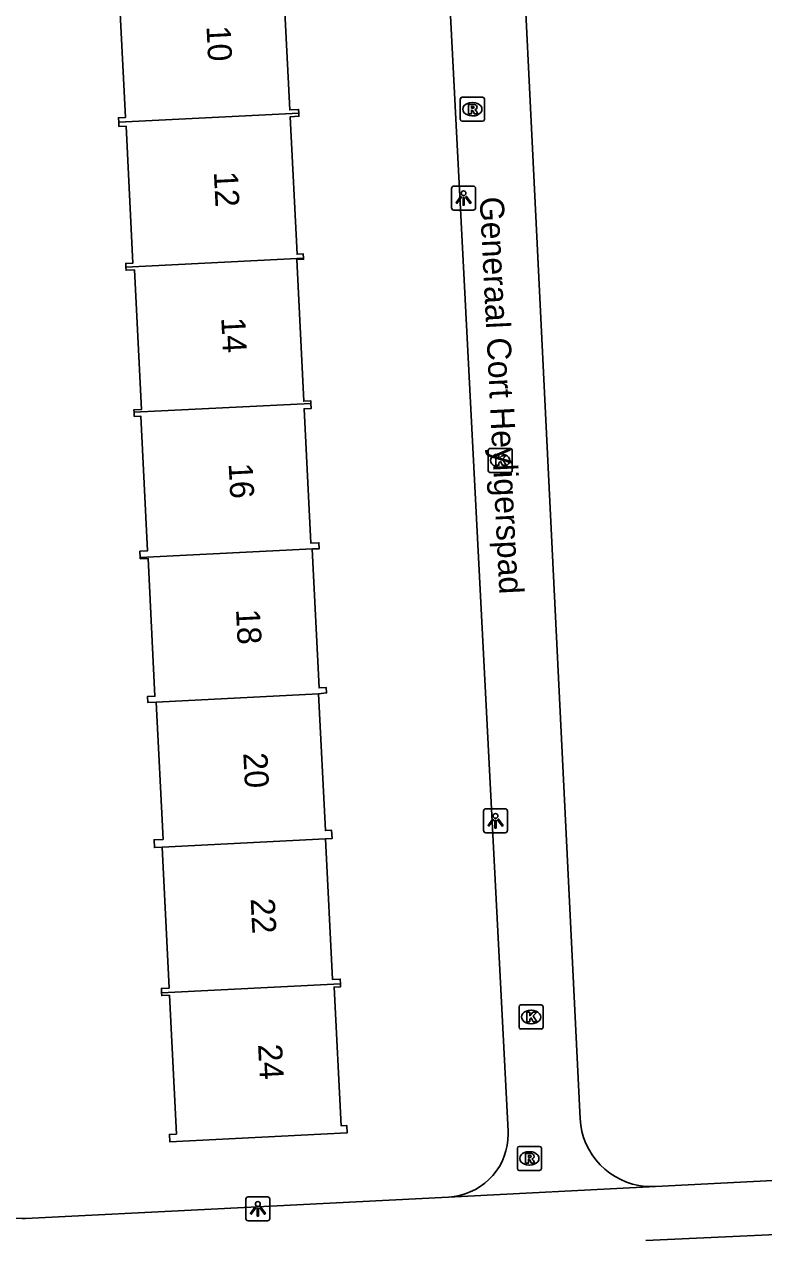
# Model space of a CAD drawing. Extents: x 161084 to 161928, y 385355 to 386522.
# Drawn here: x 161405.7 to 161436.5, y 385655.3 to 385705.9 of the extents above; entities that cross this region are included whole.
import ezdxf

# ---------------------------------------------------------------- set-up
doc = ezdxf.new("R2010")
doc.units = 0
for name, color, linetype in [('IMGEO_Kolk', 7, 'Continuous'), ('IMGEO_Lichtpunt', 7, 'Continuous'), ('IMGEO_Openbare_ruimte_label', 7, 'Continuous'), ('IMGEO_Pand', 7, 'Continuous'), ('IMGEO_Pand_nummerreeks', 7, 'Continuous'), ('IMGEO_Rioolput', 7, 'Continuous'), ('IMGEO_Voetpad_open', 7, 'Continuous')]:
    doc.layers.add(name, color=color, linetype=linetype)

msp = doc.modelspace()

# ---------------------------------------------------------------- linework, layer by layer
at = {"layer": 'IMGEO_Kolk'}
for p, q in [((161424.985, 385687.306), (161424.985, 385688.158)), ((161425.06, 385688.232), (161425.912, 385688.232)), ((161425.473, 385688.012), (161425.498, 385688.012)), ((161425.986, 385688.158), (161425.986, 385687.306)), ((161425.496, 385687.452), (161425.471, 385687.452)), ((161425.912, 385687.232), (161425.06, 385687.232)), ((161426.271, 385664.126), (161426.271, 385664.978)), ((161426.346, 385665.052), (161427.198, 385665.052)), ((161426.759, 385664.832), (161426.784, 385664.832)), ((161427.272, 385664.978), (161427.272, 385664.126)), ((161426.782, 385664.272), (161426.757, 385664.272)), ((161427.198, 385664.052), (161426.346, 385664.052))]:
    msp.add_line(p, q, dxfattribs=at)
for points in [[(161424.985, 385687.306), (161424.985, 385688.158)], [(161425.06, 385688.232), (161425.912, 385688.232)], [(161425.986, 385688.158), (161425.986, 385687.306)], [(161425.306, 385687.932), (161425.429, 385687.932), (161425.429, 385687.781), (161425.559, 385687.932), (161425.723, 385687.932), (161425.577, 385687.781), (161425.73, 385687.532), (161425.578, 385687.532), (161425.493, 385687.696), (161425.429, 385687.629), (161425.429, 385687.532), (161425.306, 385687.532), (161425.306, 385687.932)], [(161425.912, 385687.232), (161425.06, 385687.232)], [(161426.271, 385664.126), (161426.271, 385664.978)], [(161426.346, 385665.052), (161427.198, 385665.052)], [(161426.592, 385664.752), (161426.715, 385664.752), (161426.715, 385664.601), (161426.845, 385664.752), (161427.009, 385664.752), (161426.863, 385664.601), (161427.016, 385664.352), (161426.864, 385664.352), (161426.779, 385664.516), (161426.715, 385664.449), (161426.715, 385664.352), (161426.592, 385664.352), (161426.592, 385664.752)], [(161427.272, 385664.978), (161427.272, 385664.126)], [(161427.198, 385664.052), (161426.346, 385664.052)]]:
    msp.add_lwpolyline(points, dxfattribs=at)
for centre, start, end in [((161425.062, 385688.156), 91.552, 178.448), ((161425.062, 385688.156), 91.552, 178.448), ((161425.91, 385688.156), 1.552, 88.448), ((161425.91, 385688.156), 1.552, 88.448), ((161425.062, 385687.308), 181.552, 268.448), ((161425.062, 385687.308), 181.552, 268.448), ((161425.91, 385687.308), 271.552, 358.448), ((161425.91, 385687.308), 271.552, 358.448), ((161426.348, 385664.976), 91.552, 178.448), ((161426.348, 385664.976), 91.552, 178.448), ((161427.196, 385664.976), 1.552, 88.448), ((161427.196, 385664.976), 1.552, 88.448), ((161426.348, 385664.128), 181.552, 268.448), ((161426.348, 385664.128), 181.552, 268.448), ((161427.196, 385664.128), 271.552, 358.448), ((161427.196, 385664.128), 271.552, 358.448)]:
    msp.add_arc(centre, 0.0765, start, end, dxfattribs=at)
for centre, major_axis, ratio, start_param, end_param in [((161425.472, 385687.732), (-0.387, 0.002), 0.722429, 4.712389, 7.853982), ((161425.497, 385687.732), (-0.39, 0.002), 0.717154, 1.570796, 4.712389), ((161426.758, 385664.552), (-0.387, 0.002), 0.722429, 4.712389, 7.853982), ((161426.783, 385664.552), (-0.39, 0.002), 0.717154, 1.570796, 4.712389)]:
    msp.add_ellipse(centre, major_axis=major_axis, ratio=ratio, start_param=start_param, end_param=end_param, dxfattribs=at)
at = {"layer": 'IMGEO_Lichtpunt'}
for p, q in [((161424.363, 385699.162), (161423.555, 385699.162)), ((161424.363, 385699.162), (161423.555, 385699.162)), ((161423.461, 385699.067), (161423.461, 385698.26)), ((161423.461, 385699.067), (161423.461, 385698.26)), ((161424.457, 385698.26), (161424.457, 385699.067)), ((161424.457, 385698.26), (161424.457, 385699.067)), ((161423.555, 385698.166), (161424.363, 385698.166)), ((161423.555, 385698.166), (161424.363, 385698.166)), ((161424.791, 385673.13), (161424.791, 385672.323)), ((161424.791, 385673.13), (161424.791, 385672.323)), ((161425.693, 385673.225), (161424.885, 385673.225)), ((161425.693, 385673.225), (161424.885, 385673.225)), ((161425.787, 385672.323), (161425.787, 385673.13)), ((161425.787, 385672.323), (161425.787, 385673.13)), ((161424.885, 385672.229), (161425.693, 385672.229)), ((161424.885, 385672.229), (161425.693, 385672.229)), ((161414.894, 385656.964), (161414.894, 385656.157)), ((161414.894, 385656.964), (161414.894, 385656.157)), ((161415.796, 385657.059), (161414.988, 385657.059)), ((161415.796, 385657.059), (161414.988, 385657.059)), ((161415.89, 385656.157), (161415.89, 385656.964)), ((161415.89, 385656.157), (161415.89, 385656.964)), ((161414.988, 385656.063), (161415.796, 385656.063)), ((161414.988, 385656.063), (161415.796, 385656.063))]:
    msp.add_line(p, q, dxfattribs=at)
for points in [[(161423.835, 385698.731), (161423.874, 385698.703), (161423.686, 385698.441), (161423.648, 385698.468), (161423.835, 385698.731)], [(161423.937, 385698.683), (161423.984, 385698.683), (161423.984, 385698.361), (161423.937, 385698.361), (161423.937, 385698.683)], [(161424.047, 385698.703), (161424.085, 385698.73), (161424.272, 385698.468), (161424.233, 385698.44), (161424.047, 385698.703)], [(161425.165, 385672.794), (161425.204, 385672.766), (161425.016, 385672.504), (161424.978, 385672.531), (161425.165, 385672.794)], [(161425.377, 385672.766), (161425.415, 385672.793), (161425.602, 385672.531), (161425.563, 385672.503), (161425.377, 385672.766)], [(161425.267, 385672.746), (161425.314, 385672.746), (161425.314, 385672.424), (161425.267, 385672.424), (161425.267, 385672.746)], [(161415.268, 385656.628), (161415.307, 385656.6), (161415.119, 385656.338), (161415.081, 385656.365), (161415.268, 385656.628)], [(161415.37, 385656.58), (161415.417, 385656.58), (161415.417, 385656.258), (161415.37, 385656.258), (161415.37, 385656.58)], [(161415.48, 385656.6), (161415.518, 385656.627), (161415.705, 385656.365), (161415.666, 385656.337), (161415.48, 385656.6)]]:
    msp.add_lwpolyline(points, dxfattribs=at)
for centre in [(161423.96, 385698.865), (161425.29, 385672.928), (161415.393, 385656.762)]:
    msp.add_circle(centre, 0.0994, dxfattribs=at)
for centre, start, end in [((161423.555, 385699.067), 90, 180), ((161423.555, 385699.067), 90, 180), ((161424.363, 385699.067), 0, 90), ((161424.363, 385699.067), 0, 90), ((161423.555, 385698.26), 180, 270), ((161423.555, 385698.26), 180, 270), ((161424.363, 385698.26), 270, 0), ((161424.363, 385698.26), 270, 360), ((161424.885, 385673.13), 90, 180), ((161424.885, 385673.13), 90, 180), ((161425.693, 385673.13), 0, 90), ((161425.693, 385673.13), 0, 90), ((161424.885, 385672.323), 180, 270), ((161424.885, 385672.323), 180, 270), ((161425.693, 385672.323), 270, 0), ((161425.693, 385672.323), 270, 360), ((161414.988, 385656.964), 90, 180), ((161414.988, 385656.964), 90, 180), ((161415.796, 385656.964), 0, 90), ((161415.796, 385656.964), 0, 90), ((161414.988, 385656.157), 180, 270), ((161414.988, 385656.157), 180, 270), ((161415.796, 385656.157), 270, 0), ((161415.796, 385656.157), 270, 360)]:
    msp.add_arc(centre, 0.0946, start, end, dxfattribs=at)
at = {"layer": 'IMGEO_Pand'}
for points in [[(161417.094, 385702.205), (161417.087, 385702.353), (161416.719, 385702.335), (161416.434, 385708.056), (161416.771, 385708.073), (161416.762, 385708.247)], [(161409.25, 385707.866), (161409.257, 385707.727), (161409.591, 385707.743), (161409.876, 385702.023), (161409.59, 385702.008), (161409.599, 385701.825)], [(161409.599, 385701.825), (161417.094, 385702.205)], [(161417.295, 385696.157), (161417.286, 385696.334), (161417.028, 385696.321), (161416.743, 385702.05), (161417.101, 385702.068), (161417.094, 385702.205)], [(161409.599, 385701.825), (161409.608, 385701.648), (161409.907, 385701.663), (161410.192, 385695.953), (161409.892, 385695.938), (161409.9, 385695.782)], [(161417.295, 385696.157), (161409.9, 385695.782)], [(161417.606, 385690.113), (161417.601, 385690.213), (161417.307, 385690.198), (161417.013, 385696.102), (161417.297, 385696.116), (161417.295, 385696.157)], [(161409.9, 385695.782), (161409.907, 385695.654), (161410.26, 385695.672), (161410.549, 385689.862), (161410.232, 385689.846), (161410.237, 385689.74)], [(161417.606, 385690.113), (161410.237, 385689.74)], [(161417.947, 385684.072), (161417.936, 385684.309), (161417.594, 385684.292), (161417.315, 385689.885), (161417.616, 385689.9), (161417.606, 385690.113)], [(161410.237, 385689.74), (161410.246, 385689.568), (161410.516, 385689.581), (161410.796, 385683.968), (161410.484, 385683.952), (161410.496, 385683.694)], [(161410.496, 385683.694), (161417.947, 385684.072)], [(161417.921, 385678.012), (161418.255, 385678.053), (161418.244, 385678.276), (161417.94, 385678.261), (161417.652, 385684.043), (161417.948, 385684.057), (161417.947, 385684.072)], [(161410.496, 385683.694), (161410.499, 385683.637), (161410.819, 385683.652), (161411.105, 385677.913), (161410.796, 385677.897), (161410.809, 385677.654), (161411.159, 385677.669)], [(161417.921, 385678.012), (161411.159, 385677.669)], [(161418.21, 385671.968), (161418.482, 385671.981), (161418.465, 385672.332), (161418.204, 385672.319), (161417.921, 385678.012)], [(161411.159, 385677.669), (161411.444, 385671.952), (161411.07, 385671.934), (161411.086, 385671.607), (161411.403, 385671.623)], [(161418.21, 385671.968), (161411.403, 385671.623)], [(161418.834, 385665.94), (161418.825, 385666.128), (161418.502, 385666.112), (161418.21, 385671.968)], [(161411.403, 385671.623), (161411.695, 385665.755), (161411.375, 385665.739), (161411.384, 385665.563)], [(161411.384, 385665.563), (161418.834, 385665.94)], [(161418.834, 385665.94), (161418.84, 385665.811), (161418.569, 385665.797), (161418.857, 385660.021), (161419.095, 385660.033), (161419.111, 385659.722), (161411.724, 385659.355), (161411.709, 385659.664), (161412.001, 385659.678), (161411.713, 385665.459), (161411.39, 385665.443), (161411.384, 385665.563)]]:
    msp.add_lwpolyline(points, dxfattribs=at)
at = {"layer": 'IMGEO_Rioolput'}
for p, q in [((161423.825, 385701.939), (161423.825, 385702.791)), ((161423.9, 385702.865), (161424.752, 385702.865)), ((161424.313, 385702.645), (161424.338, 385702.645)), ((161424.826, 385702.791), (161424.826, 385701.939)), ((161424.752, 385701.865), (161423.9, 385701.865)), ((161424.336, 385702.085), (161424.311, 385702.085)), ((161426.274, 385659.162), (161427.126, 385659.162)), ((161426.199, 385658.236), (161426.199, 385659.088)), ((161426.687, 385658.942), (161426.712, 385658.942)), ((161427.2, 385659.088), (161427.2, 385658.236)), ((161427.126, 385658.162), (161426.274, 385658.162)), ((161426.71, 385658.382), (161426.685, 385658.382))]:
    msp.add_line(p, q, dxfattribs=at)
for points in [[(161423.825, 385701.939), (161423.825, 385702.791)], [(161423.9, 385702.865), (161424.752, 385702.865)], [(161424.826, 385702.791), (161424.826, 385701.939)], [(161424.414, 385702.563), (161424.162, 385702.565), (161424.162, 385702.165)], [(161424.162, 385702.165), (161424.286, 385702.165), (161424.286, 385702.327), (161424.297, 385702.327)], [(161424.34, 385702.484), (161424.286, 385702.484), (161424.286, 385702.403)], [(161424.286, 385702.403), (161424.338, 385702.403)], [(161424.344, 385702.298), (161424.415, 385702.165), (161424.555, 385702.165), (161424.49, 385702.291)], [(161424.752, 385701.865), (161423.9, 385701.865)], [(161426.274, 385659.162), (161427.126, 385659.162)], [(161426.199, 385658.236), (161426.199, 385659.088)], [(161426.788, 385658.86), (161426.536, 385658.862), (161426.536, 385658.462)], [(161426.536, 385658.462), (161426.66, 385658.462), (161426.66, 385658.624), (161426.671, 385658.624)], [(161426.714, 385658.781), (161426.66, 385658.781), (161426.66, 385658.7)], [(161426.66, 385658.7), (161426.712, 385658.7)], [(161426.718, 385658.595), (161426.789, 385658.462), (161426.929, 385658.462), (161426.864, 385658.588)], [(161427.2, 385659.088), (161427.2, 385658.236)], [(161427.126, 385658.162), (161426.274, 385658.162)]]:
    msp.add_lwpolyline(points, dxfattribs=at)
for centre, radius, start, end in [((161423.902, 385702.789), 0.0765, 91.552, 178.448), ((161423.902, 385702.789), 0.0765, 91.552, 178.448), ((161424.75, 385702.789), 0.0765, 1.552, 88.448), ((161424.75, 385702.789), 0.0765, 1.552, 88.448), ((161424.296, 385702.274), 0.0533, 26.0293, 88.6989), ((161424.322, 385702.592), 0.19, 274.7715, 282.9687), ((161424.346, 385702.388), 0.0964, 77.0061, 93.1865), ((161424.36, 385702.445), 0.0378, 276.6634, 79.6772), ((161424.413, 385702.453), 0.109, 350.3612, 89.416), ((161424.411, 385702.453), 0.112, 277.5842, 350.9817), ((161424.395, 385702.238), 0.108, 29.5134, 73.7905), ((161423.902, 385701.941), 0.0765, 181.552, 268.448), ((161423.902, 385701.941), 0.0765, 181.552, 268.448), ((161424.75, 385701.941), 0.0765, 271.552, 358.448), ((161424.75, 385701.941), 0.0765, 271.552, 358.448), ((161426.276, 385659.086), 0.0765, 91.552, 178.448), ((161426.276, 385659.086), 0.0765, 91.552, 178.448), ((161427.124, 385659.086), 0.0765, 1.552, 88.448), ((161427.124, 385659.086), 0.0765, 1.552, 88.448), ((161426.67, 385658.571), 0.0533, 26.0293, 88.6989), ((161426.696, 385658.889), 0.19, 274.7715, 282.9687), ((161426.72, 385658.685), 0.0964, 77.0061, 93.1865), ((161426.734, 385658.742), 0.0378, 276.6634, 79.6772), ((161426.787, 385658.75), 0.109, 350.3612, 89.416), ((161426.785, 385658.75), 0.112, 277.5842, 350.9817), ((161426.769, 385658.535), 0.108, 29.5134, 73.7905), ((161426.276, 385658.238), 0.0765, 181.552, 268.448), ((161426.276, 385658.238), 0.0765, 181.552, 268.448), ((161427.124, 385658.238), 0.0765, 271.552, 358.448), ((161427.124, 385658.238), 0.0765, 271.552, 358.448)]:
    msp.add_arc(centre, radius, start, end, dxfattribs=at)
for centre, major_axis, ratio, start_param, end_param in [((161424.312, 385702.365), (-0.387, 0.002), 0.722429, 4.712389, 7.853982), ((161424.337, 385702.365), (-0.39, 0.002), 0.717154, 1.570796, 4.712389), ((161426.686, 385658.662), (-0.387, 0.002), 0.722429, 4.712389, 7.853982), ((161426.711, 385658.662), (-0.39, 0.002), 0.717154, 1.570796, 4.712389)]:
    msp.add_ellipse(centre, major_axis=major_axis, ratio=ratio, start_param=start_param, end_param=end_param, dxfattribs=at)
at = {"layer": 'IMGEO_Voetpad_open'}
for points in [[(161421.822, 385737.157), (161425.816, 385659.799), (161425.819, 385659.672), (161425.809, 385659.438), (161425.778, 385659.205), (161425.726, 385658.977), (161425.654, 385658.754), (161425.563, 385658.538), (161425.452, 385658.331), (161425.324, 385658.136), (161425.178, 385657.952), (161425.017, 385657.782), (161424.841, 385657.627), (161424.652, 385657.488), (161424.452, 385657.367), (161424.241, 385657.265), (161424.022, 385657.181), (161423.797, 385657.118), (161423.566, 385657.074), (161423.333, 385657.052)], [(161431.947, 385657.489), (161431.791, 385657.485), (161431.524, 385657.497), (161431.26, 385657.532), (161431.001, 385657.592), (161430.747, 385657.674), (161430.502, 385657.778), (161430.267, 385657.904), (161430.045, 385658.05), (161429.836, 385658.216), (161429.643, 385658.399), (161429.467, 385658.6), (161429.31, 385658.815), (161429.172, 385659.043), (161429.056, 385659.282), (161428.961, 385659.531), (161428.889, 385659.788), (161428.84, 385660.05), (161428.815, 385660.315), (161425.062, 385736.633)], [(161457.026, 385661.142), (161457.016, 385660.919), (161456.986, 385660.699), (161456.937, 385660.482), (161456.868, 385660.27), (161456.781, 385660.065), (161456.676, 385659.869), (161456.553, 385659.683), (161456.415, 385659.508), (161456.261, 385659.347), (161456.094, 385659.2), (161455.914, 385659.069), (161455.723, 385658.954), (161455.523, 385658.857), (161455.315, 385658.778), (161455.101, 385658.718), (161454.882, 385658.677), (161454.66, 385658.656), (161445.557, 385658.188), (161431.947, 385657.489)], [(161423.333, 385657.052), (161413.445, 385656.551), (161405.714, 385656.16), (161405.58, 385656.156), (161405.316, 385656.167), (161405.053, 385656.201), (161404.794, 385656.258), (161404.542, 385656.339), (161404.298, 385656.441), (161404.063, 385656.565), (161403.841, 385656.709), (161403.633, 385656.873), (161403.44, 385657.055), (161403.264, 385657.253)], [(161431.947, 385657.489), (161423.333, 385657.052)], [(161431.544, 385655.235), (161445.719, 385655.9)]]:
    msp.add_lwpolyline(points, dxfattribs=at)

# ---------------------------------------------------------------- texts
at = {"layer": 'IMGEO_Openbare_ruimte_label'}
msp.add_text('Generaal Cort Heyligerspad', height=1, rotation=272.8653, dxfattribs=at).set_placement((161424.629, 385698.697))
at = {"layer": 'IMGEO_Pand_nummerreeks'}
for s, rotation, p in [('10', 272.9005, (161413.252, 385705.818)), ('12', 272.9005, (161413.559, 385699.751)), ('14', 272.899, (161413.867, 385693.676)), ('16', 272.9005, (161414.175, 385687.604)), ('18', 272.899, (161414.482, 385681.528)), ('20', 272.899, (161414.786, 385675.547)), ('22', 272.899, (161415.093, 385669.481)), ('24', 272.9005, (161415.401, 385663.406))]:
    msp.add_text(s, height=1, rotation=rotation, dxfattribs=at).set_placement(p)

doc.saveas('drawing.dxf')
